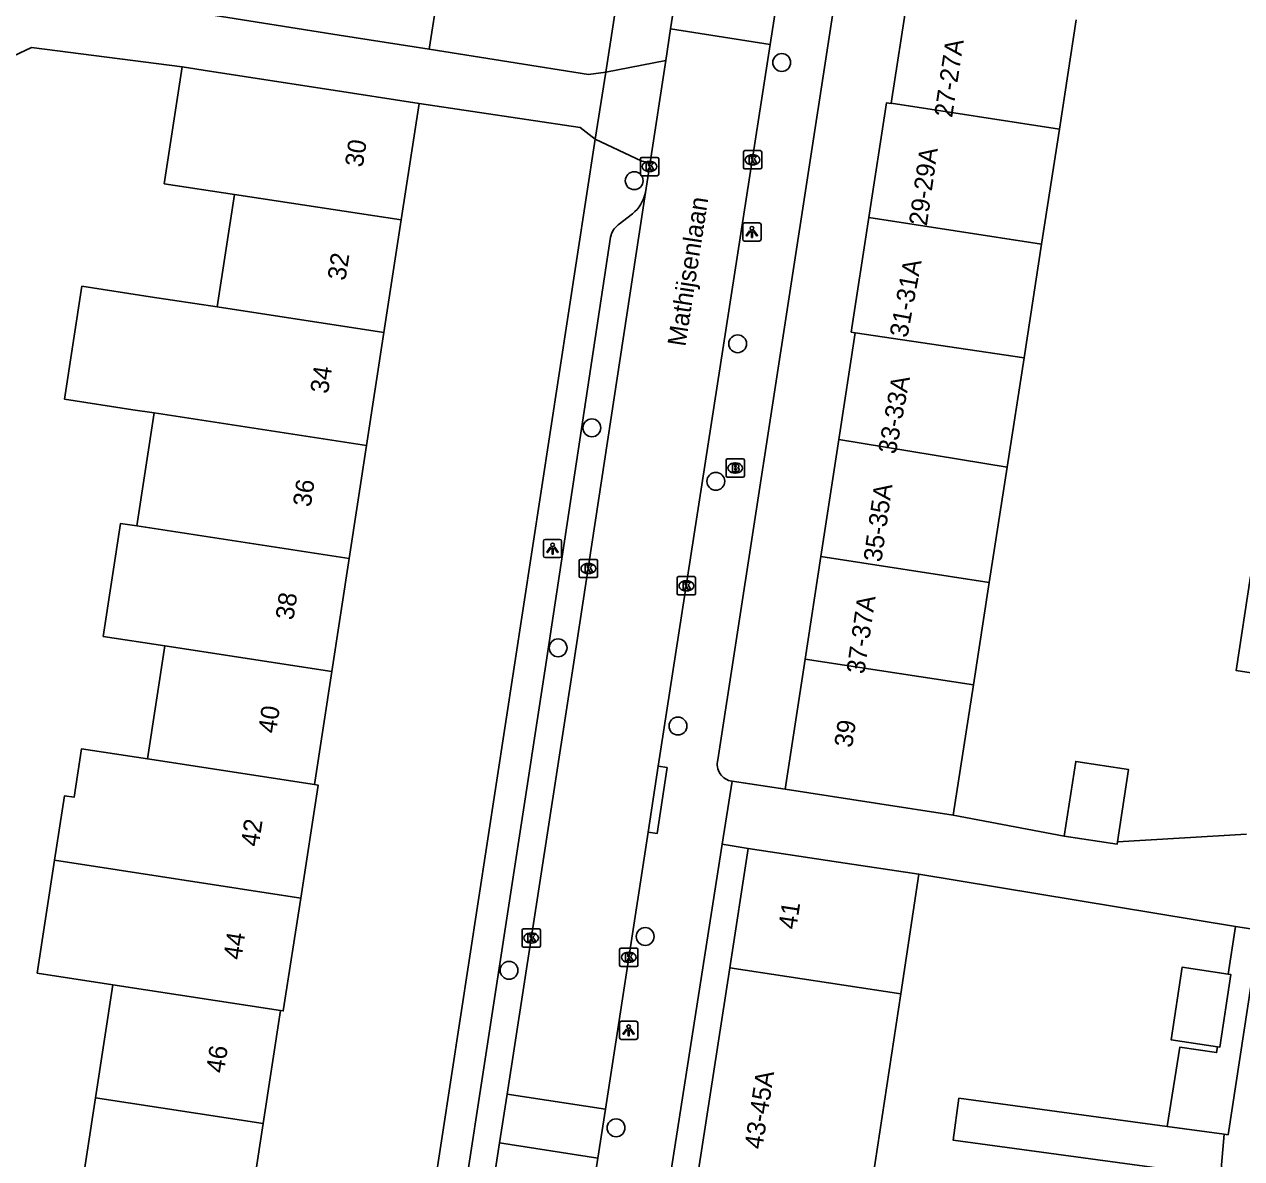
# Model space of a CAD drawing. Extents: x 161486 to 162249, y 379484 to 380829.
# Drawn here: x 162088.8 to 162155.5, y 380567 to 380629.2 of the extents above; entities that cross this region are included whole.
import ezdxf

# ---------------------------------------------------------------- set-up
doc = ezdxf.new("R2010")
doc.units = 0
for name, color, linetype in [('IMGEO_Boom', 7, 'Continuous'), ('IMGEO_Brandkraan', 7, 'Continuous'), ('IMGEO_Kolk', 7, 'Continuous'), ('IMGEO_Lichtpunt', 7, 'Continuous'), ('IMGEO_Openbare_ruimte_label', 7, 'Continuous'), ('IMGEO_Pand', 7, 'Continuous'), ('IMGEO_Pand_nummerreeks', 7, 'Continuous'), ('IMGEO_Rijbaan_lokaal_open', 7, 'Continuous'), ('IMGEO_Voetpad_open', 7, 'Continuous')]:
    doc.layers.add(name, color=color, linetype=linetype)

msp = doc.modelspace()

# ---------------------------------------------------------------- linework, layer by layer
at = {"layer": 'IMGEO_Boom'}
for centre in [(162130.33, 380627.066), (162122.248, 380620.587), (162127.915, 380611.648), (162119.927, 380607.04), (162126.717, 380604.108), (162118.076, 380594.981), (162124.642, 380590.693), (162122.849, 380579.157), (162115.388, 380577.303), (162121.251, 380568.668)]:
    msp.add_circle(centre, 0.489, dxfattribs=at)
at = {"layer": 'IMGEO_Brandkraan'}
for p, q in [((162127.28, 380604.411), (162127.28, 380605.263)), ((162127.355, 380605.337), (162128.207, 380605.337)), ((162128.281, 380605.263), (162128.281, 380604.411)), ((162127.791, 380604.557), (162127.766, 380604.557)), ((162127.768, 380605.117), (162127.793, 380605.117)), ((162128.207, 380604.337), (162127.355, 380604.337))]:
    msp.add_line(p, q, dxfattribs=at)
for points in [[(162127.28, 380604.411), (162127.28, 380605.263)], [(162127.355, 380605.337), (162128.207, 380605.337)], [(162128.281, 380605.263), (162128.281, 380604.411)], [(162127.628, 380605.037), (162127.628, 380604.637), (162127.841, 380604.637)], [(162127.859, 380605.037), (162127.628, 380605.037)], [(162127.807, 380604.956), (162127.753, 380604.956), (162127.753, 380604.88)], [(162127.753, 380604.88), (162127.806, 380604.88)], [(162127.815, 380604.804), (162127.753, 380604.804), (162127.753, 380604.723)], [(162127.753, 380604.723), (162127.815, 380604.723)], [(162128.207, 380604.337), (162127.355, 380604.337)]]:
    msp.add_lwpolyline(points, dxfattribs=at)
for centre, radius, start, end in [((162127.357, 380605.261), 0.0765, 91.55205, 178.44795), ((162127.357, 380605.261), 0.0765, 91.55205, 178.44795), ((162128.205, 380605.261), 0.0765, 1.55205, 88.44795), ((162128.205, 380605.261), 0.0765, 1.55205, 88.44795), ((162127.808, 380604.918), 0.0379, 267.82845, 90.93552), ((162127.816, 380604.763), 0.0404, 269.87594, 90.50774), ((162127.847, 380604.888), 0.251, 268.66757, 293.53466), ((162127.863, 380604.892), 0.145, 59.4692, 91.53667), ((162127.888, 380604.939), 0.0922, 285.51372, 58.15012), ((162127.893, 380604.747), 0.105, 301.31148, 78.98903), ((162127.357, 380604.413), 0.0765, 181.55205, 268.44795), ((162127.357, 380604.413), 0.0765, 181.55205, 268.44795), ((162128.205, 380604.413), 0.0765, 271.55205, 358.44795), ((162128.205, 380604.413), 0.0765, 271.55205, 358.44795)]:
    msp.add_arc(centre, radius, start, end, dxfattribs=at)
for centre, major_axis, ratio, start_param, end_param in [((162127.767, 380604.837), (-0.387, 0.002), 0.722429, 4.712389, 7.853982), ((162127.792, 380604.837), (-0.39, 0.002), 0.717154, 1.570796, 4.712389)]:
    msp.add_ellipse(centre, major_axis=major_axis, ratio=ratio, start_param=start_param, end_param=end_param, dxfattribs=at)
at = {"layer": 'IMGEO_Kolk'}
for p, q in [((162122.661, 380621.863), (162123.513, 380621.863)), ((162128.23, 380621.308), (162128.23, 380622.16)), ((162128.305, 380622.234), (162129.157, 380622.234)), ((162128.718, 380622.014), (162128.743, 380622.014)), ((162129.231, 380622.16), (162129.231, 380621.308)), ((162122.586, 380620.937), (162122.586, 380621.789)), ((162123.074, 380621.643), (162123.099, 380621.643)), ((162123.587, 380621.789), (162123.587, 380620.937)), ((162129.157, 380621.234), (162128.305, 380621.234)), ((162128.741, 380621.454), (162128.716, 380621.454)), ((162123.513, 380620.863), (162122.661, 380620.863)), ((162123.097, 380621.083), (162123.072, 380621.083)), ((162119.309, 380599.829), (162120.161, 380599.829)), ((162119.234, 380598.903), (162119.234, 380599.755)), ((162119.722, 380599.609), (162119.747, 380599.609)), ((162120.235, 380599.755), (162120.235, 380598.903)), ((162120.161, 380598.829), (162119.309, 380598.829)), ((162119.745, 380599.049), (162119.72, 380599.049)), ((162124.603, 380597.956), (162124.603, 380598.808)), ((162124.678, 380598.882), (162125.53, 380598.882)), ((162125.091, 380598.662), (162125.116, 380598.662)), ((162125.604, 380598.808), (162125.604, 380597.956)), ((162125.53, 380597.882), (162124.678, 380597.882)), ((162125.114, 380598.102), (162125.089, 380598.102)), ((162116.103, 380578.652), (162116.103, 380579.504)), ((162116.178, 380579.578), (162117.03, 380579.578)), ((162116.591, 380579.358), (162116.616, 380579.358)), ((162117.104, 380579.504), (162117.104, 380578.652)), ((162117.03, 380578.578), (162116.178, 380578.578)), ((162116.614, 380578.798), (162116.589, 380578.798)), ((162121.523, 380578.517), (162122.375, 380578.517)), ((162121.448, 380577.591), (162121.448, 380578.443)), ((162121.936, 380578.297), (162121.961, 380578.297)), ((162122.449, 380578.443), (162122.449, 380577.591)), ((162122.375, 380577.517), (162121.523, 380577.517)), ((162121.959, 380577.737), (162121.934, 380577.737))]:
    msp.add_line(p, q, dxfattribs=at)
for points in [[(162122.661, 380621.863), (162123.513, 380621.863)], [(162128.23, 380621.308), (162128.23, 380622.16)], [(162128.305, 380622.234), (162129.157, 380622.234)], [(162128.551, 380621.934), (162128.674, 380621.934), (162128.674, 380621.783), (162128.804, 380621.934), (162128.968, 380621.934), (162128.822, 380621.783), (162128.975, 380621.534), (162128.823, 380621.534), (162128.738, 380621.698), (162128.674, 380621.631), (162128.674, 380621.534), (162128.551, 380621.534), (162128.551, 380621.934)], [(162129.231, 380622.16), (162129.231, 380621.308)], [(162122.586, 380620.937), (162122.586, 380621.789)], [(162122.907, 380621.563), (162123.03, 380621.563), (162123.03, 380621.412), (162123.16, 380621.563), (162123.324, 380621.563), (162123.178, 380621.412), (162123.331, 380621.163), (162123.179, 380621.163), (162123.094, 380621.327), (162123.03, 380621.26), (162123.03, 380621.163), (162122.907, 380621.163), (162122.907, 380621.563)], [(162123.587, 380621.789), (162123.587, 380620.937)], [(162129.157, 380621.234), (162128.305, 380621.234)], [(162123.513, 380620.863), (162122.661, 380620.863)], [(162119.309, 380599.829), (162120.161, 380599.829)], [(162119.234, 380598.903), (162119.234, 380599.755)], [(162119.555, 380599.529), (162119.678, 380599.529), (162119.678, 380599.378), (162119.808, 380599.529), (162119.972, 380599.529), (162119.826, 380599.378), (162119.979, 380599.129), (162119.827, 380599.129), (162119.742, 380599.293), (162119.678, 380599.226), (162119.678, 380599.129), (162119.555, 380599.129), (162119.555, 380599.529)], [(162120.235, 380599.755), (162120.235, 380598.903)], [(162120.161, 380598.829), (162119.309, 380598.829)], [(162124.603, 380597.956), (162124.603, 380598.808)], [(162124.678, 380598.882), (162125.53, 380598.882)], [(162124.924, 380598.582), (162125.047, 380598.582), (162125.047, 380598.431), (162125.177, 380598.582), (162125.341, 380598.582), (162125.195, 380598.431), (162125.348, 380598.182), (162125.196, 380598.182), (162125.111, 380598.346), (162125.047, 380598.279), (162125.047, 380598.182), (162124.924, 380598.182), (162124.924, 380598.582)], [(162125.604, 380598.808), (162125.604, 380597.956)], [(162125.53, 380597.882), (162124.678, 380597.882)], [(162116.103, 380578.652), (162116.103, 380579.504)], [(162116.178, 380579.578), (162117.03, 380579.578)], [(162116.424, 380579.278), (162116.547, 380579.278), (162116.547, 380579.127), (162116.677, 380579.278), (162116.841, 380579.278), (162116.695, 380579.127), (162116.848, 380578.878), (162116.696, 380578.878), (162116.611, 380579.042), (162116.547, 380578.975), (162116.547, 380578.878), (162116.424, 380578.878), (162116.424, 380579.278)], [(162117.104, 380579.504), (162117.104, 380578.652)], [(162117.03, 380578.578), (162116.178, 380578.578)], [(162121.523, 380578.517), (162122.375, 380578.517)], [(162121.448, 380577.591), (162121.448, 380578.443)], [(162121.769, 380578.217), (162121.892, 380578.217), (162121.892, 380578.066), (162122.022, 380578.217), (162122.186, 380578.217), (162122.04, 380578.066), (162122.193, 380577.817), (162122.041, 380577.817), (162121.956, 380577.981), (162121.892, 380577.914), (162121.892, 380577.817), (162121.769, 380577.817), (162121.769, 380578.217)], [(162122.449, 380578.443), (162122.449, 380577.591)], [(162122.375, 380577.517), (162121.523, 380577.517)]]:
    msp.add_lwpolyline(points, dxfattribs=at)
for centre, start, end in [((162122.663, 380621.787), 91.55205, 178.44795), ((162122.663, 380621.787), 91.55205, 178.44795), ((162123.511, 380621.787), 1.55205, 88.44795), ((162123.511, 380621.787), 1.55205, 88.44795), ((162128.307, 380622.158), 91.55205, 178.44795), ((162128.307, 380622.158), 91.55205, 178.44795), ((162129.155, 380622.158), 1.55205, 88.44795), ((162129.155, 380622.158), 1.55205, 88.44795), ((162128.307, 380621.31), 181.55205, 268.44795), ((162128.307, 380621.31), 181.55205, 268.44795), ((162129.155, 380621.31), 271.55205, 358.44795), ((162129.155, 380621.31), 271.55205, 358.44795), ((162122.663, 380620.939), 181.55205, 268.44795), ((162122.663, 380620.939), 181.55205, 268.44795), ((162123.511, 380620.939), 271.55205, 358.44795), ((162123.511, 380620.939), 271.55205, 358.44795), ((162119.311, 380599.753), 91.55205, 178.44795), ((162119.311, 380599.753), 91.55205, 178.44795), ((162120.159, 380599.753), 1.55205, 88.44795), ((162120.159, 380599.753), 1.55205, 88.44795), ((162119.311, 380598.905), 181.55205, 268.44795), ((162119.311, 380598.905), 181.55205, 268.44795), ((162120.159, 380598.905), 271.55205, 358.44795), ((162120.159, 380598.905), 271.55205, 358.44795), ((162124.68, 380598.806), 91.55205, 178.44795), ((162124.68, 380598.806), 91.55205, 178.44795), ((162125.528, 380598.806), 1.55205, 88.44795), ((162125.528, 380598.806), 1.55205, 88.44795), ((162124.68, 380597.958), 181.55205, 268.44795), ((162124.68, 380597.958), 181.55205, 268.44795), ((162125.528, 380597.958), 271.55205, 358.44795), ((162125.528, 380597.958), 271.55205, 358.44795), ((162116.18, 380579.502), 91.55205, 178.44795), ((162116.18, 380579.502), 91.55205, 178.44795), ((162117.028, 380579.502), 1.55205, 88.44795), ((162117.028, 380579.502), 1.55205, 88.44795), ((162116.18, 380578.654), 181.55205, 268.44795), ((162116.18, 380578.654), 181.55205, 268.44795), ((162117.028, 380578.654), 271.55205, 358.44795), ((162117.028, 380578.654), 271.55205, 358.44795), ((162121.525, 380578.441), 91.55205, 178.44795), ((162121.525, 380578.441), 91.55205, 178.44795), ((162122.373, 380578.441), 1.55205, 88.44795), ((162122.373, 380578.441), 1.55205, 88.44795), ((162121.525, 380577.593), 181.55205, 268.44795), ((162121.525, 380577.593), 181.55205, 268.44795), ((162122.373, 380577.593), 271.55205, 358.44795), ((162122.373, 380577.593), 271.55205, 358.44795)]:
    msp.add_arc(centre, 0.0765, start, end, dxfattribs=at)
for centre, major_axis, ratio, start_param, end_param in [((162128.717, 380621.734), (-0.387, 0.002), 0.722429, 4.712389, 7.853982), ((162128.742, 380621.734), (-0.39, 0.002), 0.717154, 1.570796, 4.712389), ((162123.073, 380621.363), (-0.387, 0.002), 0.722429, 4.712389, 7.853982), ((162123.098, 380621.363), (-0.39, 0.002), 0.717154, 1.570796, 4.712389), ((162119.721, 380599.329), (-0.387, 0.002), 0.722429, 4.712389, 7.853982), ((162119.746, 380599.329), (-0.39, 0.002), 0.717154, 1.570796, 4.712389), ((162125.09, 380598.382), (-0.387, 0.002), 0.722429, 4.712389, 7.853982), ((162125.115, 380598.382), (-0.39, 0.002), 0.717154, 1.570796, 4.712389), ((162116.59, 380579.078), (-0.387, 0.002), 0.722429, 4.712389, 7.853982), ((162116.615, 380579.078), (-0.39, 0.002), 0.717154, 1.570796, 4.712389), ((162121.935, 380578.017), (-0.387, 0.002), 0.722429, 4.712389, 7.853982), ((162121.96, 380578.017), (-0.39, 0.002), 0.717154, 1.570796, 4.712389)]:
    msp.add_ellipse(centre, major_axis=major_axis, ratio=ratio, start_param=start_param, end_param=end_param, dxfattribs=at)
at = {"layer": 'IMGEO_Lichtpunt'}
for p, q in [((162128.198, 380618.182), (162128.198, 380617.375)), ((162128.198, 380618.182), (162128.198, 380617.375)), ((162129.1, 380618.277), (162128.292, 380618.277)), ((162129.1, 380618.277), (162128.292, 380618.277)), ((162129.194, 380617.375), (162129.194, 380618.182)), ((162129.194, 380617.375), (162129.194, 380618.182)), ((162128.292, 380617.281), (162129.1, 380617.281)), ((162128.292, 380617.281), (162129.1, 380617.281)), ((162117.274, 380600.829), (162117.274, 380600.022)), ((162117.274, 380600.829), (162117.274, 380600.022)), ((162118.176, 380600.924), (162117.368, 380600.924)), ((162118.176, 380600.924), (162117.368, 380600.924)), ((162118.27, 380600.022), (162118.27, 380600.829)), ((162118.27, 380600.022), (162118.27, 380600.829)), ((162117.368, 380599.928), (162118.176, 380599.928)), ((162117.368, 380599.928), (162118.176, 380599.928)), ((162122.343, 380574.512), (162121.535, 380574.512)), ((162122.343, 380574.512), (162121.535, 380574.512)), ((162121.441, 380574.417), (162121.441, 380573.61)), ((162121.441, 380574.417), (162121.441, 380573.61)), ((162122.437, 380573.61), (162122.437, 380574.417)), ((162122.437, 380573.61), (162122.437, 380574.417)), ((162121.535, 380573.516), (162122.343, 380573.516)), ((162121.535, 380573.516), (162122.343, 380573.516))]:
    msp.add_line(p, q, dxfattribs=at)
for points in [[(162128.572, 380617.846), (162128.611, 380617.818), (162128.423, 380617.556), (162128.385, 380617.583), (162128.572, 380617.846)], [(162128.784, 380617.818), (162128.822, 380617.845), (162129.009, 380617.583), (162128.97, 380617.555), (162128.784, 380617.818)], [(162128.674, 380617.798), (162128.721, 380617.798), (162128.721, 380617.476), (162128.674, 380617.476), (162128.674, 380617.798)], [(162117.648, 380600.493), (162117.687, 380600.465), (162117.499, 380600.203), (162117.461, 380600.23), (162117.648, 380600.493)], [(162117.86, 380600.465), (162117.898, 380600.492), (162118.085, 380600.23), (162118.046, 380600.202), (162117.86, 380600.465)], [(162117.75, 380600.445), (162117.797, 380600.445), (162117.797, 380600.123), (162117.75, 380600.123), (162117.75, 380600.445)], [(162121.815, 380574.081), (162121.854, 380574.053), (162121.666, 380573.791), (162121.628, 380573.818), (162121.815, 380574.081)], [(162121.917, 380574.033), (162121.964, 380574.033), (162121.964, 380573.711), (162121.917, 380573.711), (162121.917, 380574.033)], [(162122.027, 380574.053), (162122.065, 380574.08), (162122.252, 380573.818), (162122.213, 380573.79), (162122.027, 380574.053)]]:
    msp.add_lwpolyline(points, dxfattribs=at)
for centre in [(162128.697, 380617.98), (162117.773, 380600.627), (162121.94, 380574.215)]:
    msp.add_circle(centre, 0.0994, dxfattribs=at)
for centre, start, end in [((162128.292, 380618.182), 90, 180), ((162128.292, 380618.182), 90, 180), ((162129.1, 380618.182), 0, 90), ((162129.1, 380618.182), 0, 90), ((162128.292, 380617.375), 180, 270), ((162128.292, 380617.375), 180, 270), ((162129.1, 380617.375), 270, 0), ((162129.1, 380617.375), 270, 360), ((162117.368, 380600.829), 90, 180), ((162117.368, 380600.829), 90, 180), ((162118.176, 380600.829), 0, 90), ((162118.176, 380600.829), 0, 90), ((162117.368, 380600.022), 180, 270), ((162117.368, 380600.022), 180, 270), ((162118.176, 380600.022), 270, 0), ((162118.176, 380600.022), 270, 360), ((162121.535, 380574.417), 90, 180), ((162121.535, 380574.417), 90, 180), ((162122.343, 380574.417), 0, 90), ((162122.343, 380574.417), 0, 90), ((162121.535, 380573.61), 180, 270), ((162121.535, 380573.61), 180, 270), ((162122.343, 380573.61), 270, 0), ((162122.343, 380573.61), 270, 360)]:
    msp.add_arc(centre, 0.0946, start, end, dxfattribs=at)
at = {"layer": 'IMGEO_Pand'}
for points in [[(162111.01, 380627.789), (162111.997, 380634.109)], [(162137.222, 380630.628), (162136.333, 380624.832)], [(162111.01, 380627.789), (162106.071, 380628.56), (162098.474, 380629.762)], [(162146.472, 380629.407), (162145.546, 380623.419)], [(162100.34, 380619.839), (162096.493, 380620.423), (162097.477, 380626.823)], [(162097.477, 380626.823), (162098.978, 380626.592), (162105.522, 380625.586), (162110.463, 380624.826)], [(162109.483, 380618.451), (162110.463, 380624.826)], [(162136.333, 380624.832), (162136.33, 380624.812), (162136.062, 380624.852), (162135.099, 380618.571)], [(162145.546, 380623.419), (162136.333, 380624.832)], [(162145.546, 380623.419), (162144.572, 380617.117)], [(162099.39, 380613.664), (162100.34, 380619.839)], [(162100.34, 380619.839), (162109.483, 380618.451)], [(162135.099, 380618.571), (162134.135, 380612.289), (162134.362, 380612.255)], [(162144.572, 380617.117), (162135.099, 380618.571)], [(162108.53, 380612.258), (162109.483, 380618.451)], [(162144.572, 380617.117), (162143.606, 380610.87)], [(162095.945, 380607.855), (162094.773, 380608.036), (162091.032, 380608.611), (162091.984, 380614.804), (162095.725, 380614.228), (162099.39, 380613.664)], [(162108.53, 380612.258), (162099.39, 380613.664)], [(162107.578, 380606.066), (162108.53, 380612.258)], [(162134.362, 380612.255), (162133.464, 380606.403)], [(162143.606, 380610.87), (162134.362, 380612.255)], [(162143.606, 380610.87), (162142.682, 380604.893)], [(162094.993, 380601.664), (162095.945, 380607.855)], [(162095.945, 380607.855), (162107.578, 380606.066)], [(162106.626, 380599.874), (162107.578, 380606.066)], [(162133.464, 380606.403), (162132.478, 380599.984)], [(162133.464, 380606.403), (162142.682, 380604.893)], [(162142.682, 380604.893), (162141.703, 380598.557)], [(162096.533, 380595.088), (162093.153, 380595.608), (162094.106, 380601.8), (162094.993, 380601.664)], [(162094.993, 380601.664), (162106.626, 380599.874)], [(162105.673, 380593.682), (162106.626, 380599.874)], [(162132.478, 380599.984), (162131.614, 380594.352)], [(162141.703, 380598.557), (162132.478, 380599.984)], [(162141.703, 380598.557), (162140.837, 380592.957)], [(162159.466, 380593.084), (162155.225, 380593.74), (162156.021, 380598.882), (162159.738, 380598.306)], [(162095.581, 380588.896), (162096.533, 380595.088)], [(162096.533, 380595.088), (162105.673, 380593.682)], [(162131.614, 380594.352), (162130.52, 380587.228)], [(162131.614, 380594.352), (162140.837, 380592.957)], [(162105.673, 380593.682), (162104.721, 380587.49)], [(162140.837, 380592.957), (162139.732, 380585.81)], [(162090.489, 380583.341), (162091.032, 380586.872), (162091.552, 380586.792), (162091.962, 380589.453), (162095.581, 380588.896)], [(162104.721, 380587.49), (162095.581, 380588.896)], [(162145.806, 380584.661), (162146.439, 380588.755), (162149.338, 380588.307), (162148.726, 380584.348)], [(162104.721, 380587.49), (162104.923, 380587.459), (162104.903, 380587.33), (162103.971, 380581.267)], [(162139.732, 380585.81), (162135.462, 380586.47), (162130.52, 380587.228)], [(162145.806, 380584.661), (162148.705, 380584.213), (162148.726, 380584.348)], [(162127.483, 380577.436), (162128.494, 380583.988)], [(162128.494, 380583.988), (162133.438, 380583.24), (162137.839, 380582.574)], [(162093.677, 380576.511), (162089.537, 380577.148), (162090.489, 380583.341)], [(162103.971, 380581.267), (162090.489, 380583.341)], [(162137.839, 380582.574), (162136.847, 380576.017)], [(162102.86, 380575.098), (162103.018, 380575.074), (162103.971, 380581.267)], [(162125.537, 380564.822), (162127.483, 380577.436)], [(162127.483, 380577.436), (162136.847, 380576.017)], [(162154.208, 380573.112), (162151.668, 380573.496), (162152.271, 380577.475), (162154.798, 380577.092)], [(162092.724, 380570.319), (162093.677, 380576.511)], [(162093.677, 380576.511), (162102.86, 380575.098)], [(162154.208, 380573.112), (162154.341, 380573.092), (162154.943, 380577.07), (162154.798, 380577.092)], [(162136.847, 380576.017), (162134.937, 380563.398)], [(162101.908, 380568.906), (162102.86, 380575.098)], [(162091.772, 380564.127), (162092.724, 380570.319)], [(162101.908, 380568.906), (162092.724, 380570.319)], [(162154.569, 380568.323), (162154.365, 380566.007), (162139.726, 380567.99), (162140.038, 380570.292), (162151.447, 380568.746)], [(162100.956, 380562.714), (162101.908, 380568.906)], [(162151.447, 380568.746), (162154.569, 380568.323)]]:
    msp.add_lwpolyline(points, dxfattribs=at)
at = {"layer": 'IMGEO_Rijbaan_lokaal_open'}
for points in [[(162124.242, 380628.91), (162124.671, 380631.722)], [(162130.113, 380630.707), (162130.012, 380630.045), (162129.701, 380628.045)], [(162123.978, 380627.183), (162124.242, 380628.91)], [(162129.701, 380628.045), (162124.242, 380628.91)], [(162097.477, 380626.823), (162089.22, 380627.895), (162079.332, 380623.223)], [(162129.701, 380628.045), (162123.558, 380588.489)], [(162120.698, 380626.536), (162119.743, 380626.411), (162111.01, 380627.789)], [(162123.978, 380627.183), (162123.114, 380621.58)], [(162120.108, 380622.872), (162120.698, 380626.536)], [(162110.463, 380624.826), (162119.292, 380623.509), (162120.108, 380622.872)], [(162122.86, 380619.933), (162123.114, 380621.58)], [(162115.28, 380570.513), (162118.894, 380593.96), (162122.86, 380619.933)], [(162123.558, 380588.489), (162123.01, 380584.876)], [(162127.611, 380587.665), (162127.071, 380584.211)], [(162130.52, 380587.228), (162127.611, 380587.665)], [(162139.732, 380585.81), (162145.806, 380584.661)], [(162123.01, 380584.876), (162120.667, 380569.693)], [(162148.726, 380584.348), (162155.796, 380584.772)], [(162127.071, 380584.211), (162128.494, 380583.988)], [(162155.186, 380579.706), (162137.839, 380582.574)], [(162155.186, 380579.706), (162156.514, 380579.496)], [(162114.869, 380567.842), (162115.28, 380570.513)], [(162120.667, 380569.693), (162115.28, 380570.513)], [(162120.667, 380569.693), (162120.252, 380567.006)], [(162114.869, 380567.842), (162110.987, 380542.655), (162109.021, 380529.417)], [(162120.252, 380567.006), (162114.869, 380567.842)], [(162120.252, 380567.006), (162118.66, 380556.689)]]:
    msp.add_lwpolyline(points, dxfattribs=at)
at = {"layer": 'IMGEO_Voetpad_open'}
for points in [[(162130.126, 380687.774), (162120.698, 380626.536)], [(162126.826, 380588.847), (162141.781, 380685.99)], [(162120.698, 380626.536), (162123.978, 380627.183)], [(162120.108, 380622.872), (162107.785, 380542.468), (162105.717, 380528.603)], [(162123.114, 380621.58), (162122.659, 380621.649), (162120.108, 380622.872)], [(162121.372, 380618.164), (162122.149, 380618.778)], [(162107.936, 380532.275), (162109.604, 380543.306), (162117.41, 380594.065), (162120.956, 380617.499)], [(162123.558, 380588.489), (162124.052, 380588.415), (162123.504, 380584.802), (162123.01, 380584.876)], [(162122.667, 380556.055), (162127.071, 380584.211)], [(162154.798, 380577.092), (162155.186, 380579.706)], [(162156.078, 380576.663), (162154.791, 380568.293), (162154.569, 380568.323)], [(162151.447, 380568.746), (162152.143, 380573.083), (162154.161, 380572.796), (162154.208, 380573.112)]]:
    msp.add_lwpolyline(points, dxfattribs=at)
for centre, radius, start, end in [((162120.912, 380620.336), 1.989, 308.44592, 348.32247), ((162121.983, 380617.319), 1.043, 125.87315, 170.06963), ((162127.752, 380588.61), 0.955, 165.64155, 261.537)]:
    msp.add_arc(centre, radius, start, end, dxfattribs=at)

# ---------------------------------------------------------------- texts
at = {"layer": 'IMGEO_Openbare_ruimte_label'}
msp.add_text('Mathijsenlaan', height=1, rotation=81.1972, dxfattribs=at).set_placement((162125.047, 380611.464))
at = {"layer": 'IMGEO_Pand_nummerreeks'}
for s, rotation, p in [('27-27A', 81.42228, (162139.666, 380624.011)), ('30', 81.28552, (162107.372, 380621.291)), ('29-29A', 81.91062, (162138.279, 380618.073)), ('32', 81.28816, (162106.42, 380615.077)), ('31-31A', 79.43413, (162137.21, 380611.944)), ('34', 81.28552, (162105.47, 380608.874)), ('33-33A', 79.55438, (162136.578, 380605.559)), ('36', 81.28816, (162104.519, 380602.666)), ('35-35A', 81.83019, (162135.788, 380599.645)), ('38', 81.28816, (162103.568, 380596.463)), ('37-37A', 81.73551, (162134.856, 380593.514)), ('40', 81.28816, (162102.616, 380590.256)), ('39', 81.27242, (162134.184, 380589.475)), ('42', 81.28552, (162101.664, 380584.044)), ('41', 81.22964, (162131.121, 380579.507)), ('44', 81.28552, (162100.714, 380577.84)), ('46', 81.28552, (162099.763, 380571.633)), ('43-45A', 81.22964, (162129.263, 380567.46))]:
    msp.add_text(s, height=1, rotation=rotation, dxfattribs=at).set_placement(p)

doc.saveas('drawing.dxf')
